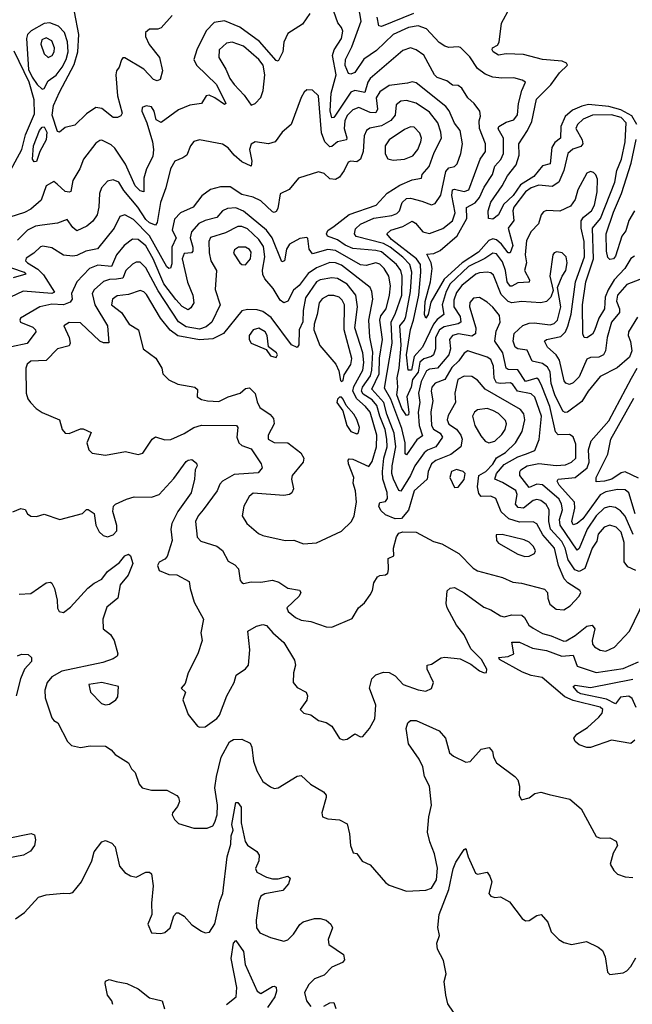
# Model space of a CAD drawing. Extents: x 1603745 to 1745082, y 385868 to 533966.
# Tile 489 of 646: x 1730697 to 1733893, y 446417 to 451552. Entities that reach past the tile are written whole.
import ezdxf

# ---------------------------------------------------------------- set-up
doc = ezdxf.new("R2010")
doc.units = 0

msp = doc.modelspace()

# ---------------------------------------------------------------- linework, layer by layer
at = {"layer": '0CON20XD'}
for points in [[(1731492.1, 451575), (1731435, 451510), (1731416.9, 451503.1), (1731375, 451502.5), (1731352.5, 451485), (1731353.3, 451465), (1731372.9, 451422.9), (1731426.9, 451355), (1731442, 451285), (1731429.2, 451240.8), (1731415, 451233.6), (1731395, 451240), (1731345, 451294.3), (1731245, 451354.2), (1731235, 451353.8), (1731227.8, 451342.2), (1731215.8, 451305), (1731201.4, 451285), (1731198.5, 451265), (1731208, 451155), (1731231.4, 451065), (1731225, 451051.2), (1731207.5, 451042.5), (1731185, 451042.9), (1731125, 451088.8), (1731095, 451094.6), (1731045, 451062.1), (1730985, 451001.4), (1730935, 450990), (1730905, 450965.7), (1730895, 450968.6), (1730865.6, 451055), (1730873.4, 451105), (1730905, 451174.6), (1730982, 451318), (1731000.9, 451385), (1731004.8, 451475), (1730983.1, 451593.1)], [(1732735, 449936.7), (1732751.7, 449985), (1732778.9, 450115), (1732789.3, 450235), (1732787.1, 450275), (1732766.8, 450305), (1732636.8, 450405), (1732612.3, 450435), (1732633.1, 450455), (1732695, 450473.5), (1732745, 450501.1), (1732761.6, 450491.6), (1732800, 450445), (1732835, 450437.1), (1732905, 450463.3), (1732955, 450503.7), (1732968.3, 450545), (1732951.2, 450635), (1732955, 450664.5), (1732965, 450668.6), (1733015, 450656.4), (1733039.7, 450665), (1733099.3, 450825), (1733127.5, 450865), (1733126.4, 450905), (1733096.4, 450985), (1733094.4, 451024.4), (1733100.9, 451049.1), (1733096.9, 451075), (1733067.1, 451115), (1733034.2, 451144.2), (1733003.5, 451195), (1732985, 451208.5), (1732955, 451211.1), (1732925, 451232.9), (1732875, 451250), (1732860.3, 451265), (1732805, 451366.9), (1732764.8, 451394.8), (1732735, 451406.1), (1732695, 451391.5), (1732525, 451245.3), (1732513, 451227), (1732496.6, 451173.4), (1732445, 451183.5), (1732425, 451174.8), (1732345, 451054.7), (1732335, 451041.8), (1732325, 451040.6), (1732316.6, 451076.6), (1732321.2, 451168.8), (1732348.2, 451265), (1732328.4, 451365), (1732336.9, 451395), (1732375.2, 451454.8), (1732381.9, 451491.9), (1732375, 451511.4), (1732356.8, 451536.8), (1732335.4, 451595.4)], [(1733905, 450318.5), (1733885, 450306.7), (1733854.3, 450255), (1733798.8, 450195), (1733766, 450144), (1733751.9, 450105), (1733749.2, 450075), (1733748.1, 450045), (1733717.5, 449995), (1733695, 449930.6), (1733685, 449911.4), (1733655, 449892.9), (1733642, 449895), (1733634, 449914), (1733632.5, 450065), (1733649.6, 450185), (1733691.1, 450305), (1733684.5, 450465), (1733726.9, 450515), (1733802.3, 450705), (1733812.3, 450765), (1733837.1, 450825), (1733855.8, 450915), (1733861.3, 451015), (1733835, 451042.3), (1733785, 451055.5), (1733685, 451055.2), (1733637.2, 451032.8), (1733606.6, 451005), (1733598.8, 450985), (1733631.1, 450925), (1733635.2, 450904.8), (1733625, 450891.2), (1733582.7, 450877.3), (1733555.7, 450854.3), (1733536, 450765), (1733510, 450705), (1733475, 450682.9), (1733405, 450690), (1733365, 450675.9), (1733335, 450653.9), (1733274.8, 450575), (1733270.2, 450555), (1733274.1, 450505), (1733245.2, 450465), (1733269.2, 450375), (1733255, 450335.7), (1733245, 450336.2), (1733211.2, 450381.2), (1733185, 450403.6), (1733165, 450409.7), (1733145, 450401.5), (1733090.9, 450339.1), (1733006, 450284), (1732910.8, 450199.2), (1732841.6, 450078.4), (1732828.1, 450015), (1732815.3, 449994.7), (1732808, 450015), (1732811.9, 450081.9), (1732839.2, 450185), (1732849.4, 450255), (1732844, 450284), (1732821.3, 450328.7), (1732857.1, 450332.9), (1732891.2, 450348.8), (1732978.6, 450425), (1733028.9, 450515), (1733027.6, 450572.4), (1733072.6, 450597.4), (1733095.8, 450625), (1733120.8, 450679.2), (1733164.1, 450745), (1733175, 450788.5), (1733206.1, 450823.9), (1733221.5, 450855), (1733220.6, 450935), (1733192.9, 450982.9), (1733195.8, 450995), (1733235, 451018.4), (1733275, 451029.6), (1733293.2, 451056.8), (1733298.8, 451115), (1733316.7, 451183.3), (1733335.8, 451225.8), (1733317.4, 451237.4), (1733275, 451248.8), (1733212, 451248), (1733165, 451251.8), (1733125, 451269.1), (1733085, 451297.3), (1733045, 451358.9), (1732996.9, 451406.9), (1732985, 451411.1), (1732935, 451407.1), (1732914.2, 451415), (1732885, 451433.6), (1732820, 451505), (1732775, 451520.4), (1732725, 451511.6), (1732644.7, 451475), (1732559.1, 451390.9), (1732492.9, 451347.1), (1732445, 451277.1), (1732425, 451268.9), (1732412.3, 451272.3), (1732395, 451313.8), (1732396.5, 451345), (1732429.9, 451410.1), (1732478.3, 451545), (1732464.8, 451625)], [(1733916, 451005), (1733890.3, 451050.3), (1733832.6, 451082.6), (1733770.2, 451100.2), (1733665, 451109.2), (1733628.7, 451101.3), (1733579.9, 451080.1), (1733543.3, 451046.7), (1733520, 450995), (1733518.8, 450935), (1733488.9, 450911.1), (1733472.6, 450885), (1733465, 450800), (1733425, 450790.8), (1733378.4, 450735), (1733308.9, 450691.1), (1733270.4, 450635), (1733220.9, 450589.1), (1733194.5, 450535), (1733165, 450512.2), (1733143.3, 450515), (1733141.5, 450555), (1733155, 450600), (1733214.7, 450685), (1733241.9, 450738.1), (1733286.9, 450795), (1733303.4, 450846.6), (1733301.6, 450905), (1733346.2, 450973.8), (1733368.6, 451021.4), (1733392.3, 451137.7), (1733467.9, 451212.1), (1733513.3, 451275), (1733554.7, 451315), (1733550, 451325), (1733526.4, 451336.4), (1733425, 451344.2), (1733325, 451371.2), (1733235, 451373.5), (1733195, 451367.9), (1733166.9, 451385), (1733161.1, 451395), (1733164.3, 451405), (1733189.7, 451420.3), (1733198.8, 451435), (1733210, 451535), (1733254.2, 451615)], [(1732210, 451585), (1732171.7, 451528.3), (1732095, 451480), (1732074.4, 451435), (1732069.2, 451385), (1732045, 451336.2), (1732035, 451339.2), (1731948.2, 451438.2), (1731845, 451513.8), (1731765, 451546.6), (1731712.2, 451537.8), (1731669.6, 451495), (1731620.4, 451395), (1731605.6, 451345), (1731618.9, 451315), (1731724.3, 451215), (1731772, 451115), (1731765, 451109.2), (1731715.3, 451145.3), (1731685, 451158.9), (1731670.6, 451155), (1731645, 451115.5), (1731585, 451106.8), (1731525, 451082.4), (1731435, 451015.5), (1731409.4, 451029.4), (1731398.5, 451075), (1731385, 451097.1), (1731357.3, 451102.7), (1731335.8, 451094.2), (1731333.3, 451075), (1731360.8, 451015), (1731390, 450915), (1731395.7, 450875), (1731391.4, 450838.6), (1731358.8, 450775), (1731344.2, 450725), (1731345, 450653.8), (1731325, 450659.5), (1731298.9, 450685), (1731249.5, 450799.5), (1731192.8, 450882.8), (1731175, 450899.6), (1731125, 450923.3), (1731115, 450923.1), (1731095, 450908.6), (1731029.5, 450825), (1731011.6, 450775), (1730975, 450714.2), (1730963.3, 450656.7), (1730955, 450652.2), (1730935, 450656.9), (1730893.1, 450695), (1730875, 450708.6), (1730835, 450686), (1730809.4, 450610.6), (1730755, 450563.8), (1730722.7, 450547.3), (1730645, 450522.3)], [(1732751.2, 451585), (1732585, 451516.9), (1732570.2, 451520.2), (1732561.6, 451565)], [(1730815, 451189.6), (1730825, 451193.3), (1730846.1, 451233.9), (1730887, 451263), (1730919.1, 451305), (1730939.4, 451345), (1730949.7, 451385), (1730946.8, 451436.8), (1730930.2, 451485), (1730899.2, 451519.2), (1730855, 451535.6), (1730825, 451532.3), (1730757.5, 451495), (1730737.7, 451475), (1730731.9, 451455), (1730743, 451293), (1730761.9, 451251.9), (1730788.3, 451215), (1730815, 451189.6)], [(1730845, 451354.6), (1730866.8, 451365), (1730876.8, 451385), (1730877.8, 451405), (1730865, 451441.8), (1730835, 451457.5), (1730813.3, 451446.7), (1730807.9, 451425), (1730823.9, 451373.9), (1730845, 451354.6)], [(1730626.5, 450723.5), (1730708.1, 450875), (1730727.9, 450952.1), (1730775, 451061.9), (1730772.7, 451135), (1730747.1, 451227.1), (1730667.8, 451387.8)], [(1731905, 451106), (1731925, 451114.4), (1731955, 451146.7), (1731967.7, 451182.3), (1731976.1, 451265), (1731966.7, 451315), (1731944.7, 451345), (1731864.6, 451415), (1731805, 451434.7), (1731775, 451430.4), (1731736.9, 451395), (1731735.3, 451355), (1731771.8, 451295), (1731792.8, 451245), (1731815, 451214.5), (1731868.7, 451158.7), (1731905, 451106)], [(1733919.7, 450000.3), (1733872.7, 449925), (1733871.5, 449905), (1733883.7, 449873.7), (1733891.1, 449825), (1733878.7, 449791.3), (1733813.5, 449736.5), (1733725, 449690.4), (1733661.8, 449615), (1733629.7, 449560.3), (1733555, 449505.3), (1733542.7, 449502.7), (1733530.9, 449510.9), (1733489.4, 449595), (1733468.7, 449655), (1733463.5, 449715), (1733450.3, 449740.3), (1733425, 449759.8), (1733371.2, 449771.2), (1733345, 449828.9), (1733295.8, 449835.8), (1733281.8, 449845), (1733270.5, 449875), (1733277.2, 449915), (1733322.2, 449957.8), (1733355, 449969.5), (1733381.5, 449971.5), (1733465, 449961.3), (1733485, 449967.2), (1733503.3, 449985), (1733519.7, 450055), (1733503.3, 450155), (1733526.2, 450213.8), (1733545.4, 450245), (1733553.5, 450283.5), (1733547.1, 450315), (1733526.3, 450336.3), (1733498.3, 450341.7), (1733485, 450335.8), (1733478.6, 450325), (1733462.1, 450215), (1733479.5, 450140.5), (1733468.6, 450105), (1733445, 450082.7), (1733415, 450075.4), (1733315, 450083.1), (1733265, 450075.6), (1733245, 450082), (1733209.1, 450119.1), (1733169.4, 450219.4), (1733155, 450231.3), (1733135, 450235.8), (1733095, 450232.2), (1733075.8, 450224.2), (1733004.2, 450165.8), (1732975, 450128.7), (1732961.3, 450088.7), (1732962.4, 450055), (1732994.5, 450005), (1732997.6, 449975), (1732984.9, 449965.1), (1732910.5, 449949.5), (1732887.8, 449935), (1732865.7, 449895), (1732866.5, 449835), (1732856.1, 449805), (1732845, 449794.8), (1732805, 449783.6), (1732784.4, 449765.6), (1732775.3, 449714.7), (1732746.4, 449675), (1732738.9, 449635), (1732717.2, 449585), (1732726.8, 449505), (1732725, 449491.9), (1732715, 449488.2), (1732690.7, 449525), (1732664.7, 449595.3), (1732669.5, 449635), (1732665.4, 449685), (1732676.3, 449735), (1732687.1, 449855), (1732679.8, 449955), (1732704.3, 449985), (1732711.6, 450005), (1732735.3, 450134.7), (1732741.8, 450235), (1732733, 450275), (1732695, 450313.8), (1732630.3, 450365), (1732595, 450384.7), (1732451.7, 450421.7), (1732443.5, 450435), (1732448.7, 450461.3), (1732475, 450485.7), (1732545, 450517.3), (1732638.9, 450531.1), (1732665, 450541.7), (1732677.6, 450555), (1732691.5, 450598.5), (1732715, 450619.2), (1732735, 450620.6), (1732795, 450605.9), (1732845, 450586.4), (1732865, 450594.4), (1732893.2, 450636.8), (1732919.3, 450760.7), (1732935, 450779.5), (1732965, 450786.2), (1732979.7, 450800.3), (1732997.9, 450855), (1733006.4, 450905), (1732995, 450974.4), (1732965, 451012.7), (1732936.8, 451076.8), (1732920.2, 451100.2), (1732765, 451222.5), (1732745, 451228.9), (1732719.4, 451220.6), (1732625, 451208.6), (1732575, 451176.7), (1732557.4, 451145), (1732564.3, 451085), (1732554, 451066), (1732525, 451068.1), (1732466.5, 451093.5), (1732435, 451082.6), (1732405, 451052.2), (1732393.9, 451025), (1732389.4, 450985), (1732404, 450936), (1732401.8, 450925), (1732354.6, 450915.4), (1732325, 450891.1), (1732315, 450889.6), (1732288.1, 450915), (1732271.9, 450961.9), (1732255.8, 451155.8), (1732224.3, 451184.3), (1732195, 451185.8), (1732180.8, 451175), (1732165, 451146.2), (1732112.5, 451005), (1732066, 450965), (1732030, 450915), (1731995, 450904), (1731925, 450915.8), (1731905, 450903.8), (1731896.4, 450875), (1731907.8, 450815), (1731905, 450788), (1731855, 450811.1), (1731815, 450845.5), (1731784.7, 450884.7), (1731755, 450902.7), (1731635, 450926.5), (1731605, 450916.9), (1731588.5, 450895), (1731568.6, 450845), (1731548.9, 450831.1), (1731505.7, 450815), (1731484, 450775), (1731459.1, 450675), (1731431.5, 450598.5), (1731415, 450493.8), (1731405, 450480.5), (1731375, 450492.4), (1731355, 450509.7), (1731312.5, 450575), (1731240.8, 450660.8), (1731215, 450705.4), (1731185, 450717.7), (1731155, 450710.5), (1731123.8, 450675), (1731112.7, 450645), (1731109.5, 450575), (1731101.2, 450535), (1731077.9, 450502.1), (1731047.5, 450475), (1730995, 450450.9), (1730975, 450468.2), (1730945, 450510.6), (1730895, 450490.9), (1730815, 450480.3), (1730779.4, 450475), (1730738.5, 450455), (1730685, 450403.2)], [(1733896.5, 448866.5), (1733855, 448962.2), (1733830.4, 448990.4), (1733805, 449007.6), (1733775, 449012.8), (1733746.1, 449003.9), (1733705, 448965.2), (1733657.4, 448895), (1733615, 448793.5), (1733605, 448786.2), (1733515.7, 448915), (1733512.1, 448945), (1733528.2, 448995), (1733523.2, 449025), (1733510.7, 449050.7), (1733425, 449125.8), (1733395, 449129.7), (1733355, 449112.8), (1733306.2, 449175), (1733305.4, 449194.6), (1733311.8, 449205), (1733345, 449226), (1733405, 449237.2), (1733495, 449226.5), (1733545, 449230.6), (1733576.4, 449243.6), (1733598.3, 449265), (1733597.5, 449337.5), (1733585, 449376.9), (1733565, 449388.8), (1733506.6, 449386.6), (1733491.9, 449401.9), (1733463.3, 449535), (1733420.1, 449640.1), (1733405, 449674.6), (1733395, 449682.2), (1733335, 449665.8), (1733295.6, 449725.6), (1733245, 449727.5), (1733234, 449734), (1733216.9, 449815), (1733174.8, 449875), (1733182.3, 449927.7), (1733204.2, 449975), (1733199.3, 450009.3), (1733165, 450053.6), (1733135, 450078.8), (1733095, 450102.5), (1733065, 450099.2), (1733045, 450077.1), (1733042.9, 450055), (1733076.7, 449945), (1733075, 449914.6), (1733055, 449900.9), (1732985.6, 449914.4), (1732954, 449905), (1732938.9, 449885), (1732943.5, 449835), (1732935.9, 449805), (1732875.8, 449734.2), (1732835, 449729), (1732819.5, 449720.5), (1732790.7, 449665), (1732776.7, 449605), (1732784.5, 449555), (1732775.2, 449504.8), (1732780.9, 449435), (1732798.2, 449381.8), (1732769.4, 449360.6), (1732715, 449282), (1732707.3, 449287.3), (1732707.4, 449345), (1732690, 449420), (1732632.4, 449572.4), (1732600.1, 449630.1), (1732640.4, 449865), (1732635.3, 449974.7), (1732658.1, 450021.9), (1732690, 450115), (1732691.4, 450215), (1732685.5, 450245), (1732663.5, 450275), (1732585, 450341), (1732555, 450348.8), (1732435, 450359.3), (1732395, 450376.2), (1732355, 450404), (1732303.5, 450423.5), (1732298, 450435), (1732305, 450453.4), (1732338.1, 450475), (1732415, 450535.9), (1732557.3, 450585), (1732613.2, 450646.8), (1732680.8, 450689.2), (1732745, 450716.5), (1732792.5, 450725), (1732796.2, 450745), (1732833.4, 450786.6), (1732859.6, 450860.4), (1732897.2, 450935), (1732894.7, 450965.3), (1732878.1, 451015), (1732835, 451070.3), (1732765, 451116.7), (1732715, 451130.8), (1732685, 451128.1), (1732661.4, 451108.6), (1732655.3, 451055), (1732632.8, 451027.2), (1732585, 450998.4), (1732524.3, 450985.7), (1732505.3, 450974.7), (1732494, 450946), (1732489.4, 450865), (1732474.7, 450825.3), (1732455, 450810.8), (1732425, 450814.4), (1732410.4, 450809.6), (1732390, 450765), (1732365, 450731.4), (1732345, 450718.9), (1732315, 450722.2), (1732285, 450750), (1732255, 450759.2), (1732151.2, 450725), (1732102.8, 450667.2), (1732055.6, 450644.4), (1732042.9, 450567.1), (1732035, 450552.2), (1732025, 450547.3), (1732015, 450550.4), (1731955, 450608.3), (1731915, 450625.9), (1731855, 450640.9), (1731795, 450680), (1731745, 450681.2), (1731692.9, 450667.1), (1731647, 450633), (1731601.9, 450575), (1731535, 450545.5), (1731505, 450511.1), (1731491.6, 450455), (1731512.9, 450415), (1731490.5, 450365), (1731490.5, 450279.5), (1731483.7, 450256.3), (1731475, 450255.4), (1731465, 450263.9), (1731375, 450425.2), (1731290.8, 450510.8), (1731245, 450533.9), (1731218.6, 450525), (1731190.3, 450465), (1731102.9, 450357.1), (1731042.9, 450345), (1730995, 450321.8), (1730975, 450318.4), (1730925, 450323.9), (1730865, 450361.7), (1730818.5, 450371.5), (1730805, 450367.5), (1730771.2, 450335), (1730730.9, 450309.1), (1730727.9, 450295), (1730738, 450285), (1730790.9, 450250.9), (1730821.8, 450221.8), (1730878, 450132), (1730865, 450124.3), (1730715, 450136.1), (1730585.2, 450074.8)], [(1730771.7, 450811.7), (1730764.2, 450824.2), (1730769.4, 450895), (1730800.2, 450975), (1730815, 450992.5), (1730825, 450993.6), (1730838.8, 450965), (1730834.7, 450925), (1730802.7, 450865), (1730785, 450813.3), (1730771.7, 450811.7)], [(1732645, 450819.6), (1732705, 450824.1), (1732748.3, 450841.7), (1732773.3, 450875), (1732789.4, 450915), (1732792.7, 450935), (1732785, 450960), (1732755, 450992.1), (1732735, 450993.3), (1732705, 450979.2), (1732623.8, 450926.2), (1732603.4, 450895), (1732603, 450853), (1732616.8, 450826.8), (1732645, 450819.6)], [(1733904.8, 450555), (1733874.8, 450505), (1733859.1, 450450.9), (1733837.5, 450422.5), (1733805, 450319.2), (1733795, 450304.2), (1733775, 450301.2), (1733765, 450312.5), (1733757.3, 450345), (1733755.9, 450435), (1733795, 450548.2), (1733836.5, 450645), (1733886.5, 450803.5), (1733913.2, 450926.8)], [(1733932.6, 450197.4), (1733865, 450171.2), (1733814.8, 450115), (1733809.5, 450085), (1733826.7, 450045), (1733826.3, 450025), (1733784.5, 449975), (1733762.3, 449895), (1733752.6, 449825), (1733742.7, 449805), (1733717.8, 449792.2), (1733675, 449790), (1733655, 449782.1), (1733615, 449689.5), (1733585, 449657.5), (1733565, 449650), (1733546.1, 449656.1), (1733538.1, 449668.1), (1733513.3, 449776.7), (1733495.1, 449805.1), (1733451.1, 449845), (1733435.5, 449875), (1733446, 449885), (1733520.6, 449899.4), (1733543.9, 449925), (1733556.7, 449953.3), (1733574.2, 450015.8), (1733596.9, 450185), (1733643.3, 450315), (1733642, 450395), (1733626, 450465), (1733626.4, 450503.6), (1733638, 450522), (1733680, 450555), (1733695, 450584.3), (1733709.7, 450655), (1733710.6, 450720.6), (1733703.3, 450743.3), (1733690, 450755), (1733675, 450760), (1733655, 450752), (1733609.1, 450665), (1733594.5, 450615), (1733569.5, 450580.5), (1733515, 450553.6), (1733445, 450556.4), (1733429.1, 450550.9), (1733417.8, 450535), (1733402.6, 450487.4), (1733365, 450448.2), (1733340, 450400), (1733333.3, 450325), (1733340, 450285), (1733329.7, 450245), (1733355.7, 450195), (1733355, 450184), (1733295, 450179.2), (1733265, 450162.6), (1733255, 450163.2), (1733240.2, 450185), (1733230.5, 450245), (1733215, 450290), (1733185, 450331.7), (1733165, 450334.3), (1733123.3, 450306.7), (1733038, 450265), (1732942.2, 450175), (1732921.8, 450135), (1732900.6, 450065), (1732909.2, 450015), (1732875, 449988.9), (1732855.1, 449964.9), (1732799, 449845), (1732754.2, 449795), (1732741.1, 449725), (1732723.9, 449723.9), (1732715.3, 449805), (1732735, 449936.7)], [(1733911.2, 448678.8), (1733869.3, 448699.3), (1733851, 448725), (1733850.4, 448825), (1733835, 448878.8), (1733809.1, 448905), (1733775, 448915.8), (1733745.2, 448904.8), (1733715, 448868.2), (1733707, 448833), (1733683.4, 448796.6), (1733645, 448690), (1733615, 448674.5), (1733593.5, 448683.5), (1733557.4, 448735), (1733543.1, 448795), (1733525, 448831), (1733466.5, 448895), (1733457.4, 448935), (1733458.3, 448995), (1733442.8, 449022.8), (1733415, 449044), (1733395, 449050), (1733375, 449043.9), (1733325.7, 449004.3), (1733297.7, 449007.7), (1733283.9, 449025), (1733292.8, 449075), (1733285.9, 449095.9), (1733215, 449139.1), (1733175.3, 449155.3), (1733184.8, 449185), (1733225, 449233), (1733295, 449271.4), (1733335.8, 449285.8), (1733384.7, 449305.3), (1733407, 449363), (1733418.2, 449485), (1733384, 449584), (1733365, 449600.4), (1733293.9, 449613.9), (1733269.7, 449649.7), (1733257.6, 449657.6), (1733205, 449654), (1733185, 449658.9), (1733171.8, 449681.8), (1733169, 449745), (1733155, 449779.2), (1733135, 449792.5), (1733035, 449824.7), (1733015, 449813.6), (1732987.3, 449772.7), (1732951.7, 449738.3), (1732915, 449676.2), (1732864.3, 449655.7), (1732847.7, 449635), (1732844.1, 449614.1), (1732852.6, 449565), (1732842.2, 449507.8), (1732845.2, 449435), (1732856.1, 449416.1), (1732890.5, 449395), (1732902.8, 449375), (1732868.4, 449325), (1732823.7, 449306.3), (1732807.7, 449292.3), (1732757.6, 449225), (1732735.4, 449174.6), (1732685, 449092.7), (1732675, 449096.5), (1732646.2, 449156.2), (1732638.4, 449185), (1732640, 449225), (1732659, 449325), (1732651.3, 449395), (1732612.3, 449495), (1732596.6, 449555), (1732533.5, 449625), (1732572.8, 449705), (1732573.8, 449786.2), (1732590, 449885), (1732575.6, 449985), (1732581.5, 450008.5), (1732608.5, 450045), (1732626.3, 450115), (1732631.6, 450165), (1732622.8, 450215), (1732599.1, 450255), (1732575, 450277.5), (1732555, 450283.4), (1732505, 450271.1), (1732475, 450274), (1732345, 450349), (1732305, 450353.8), (1732225, 450331.5), (1732206.9, 450355), (1732200.8, 450410.8), (1732195, 450416.2), (1732158.3, 450411.7), (1732105, 450381.4), (1732089.2, 450355), (1732078.7, 450295), (1732065, 450289.5), (1732014.4, 450414.4), (1731984.1, 450454.1), (1731865, 450553.7), (1731825, 450570.4), (1731781.7, 450568.3), (1731754.6, 450555), (1731725, 450520), (1731665, 450504.8), (1731630.9, 450489.1), (1731593.4, 450445), (1731585.7, 450415), (1731601, 450365), (1731600.5, 450345), (1731593.8, 450336.2), (1731555, 450333.1), (1731545.2, 450305), (1731572.9, 450182.9), (1731600.7, 450115), (1731604.6, 450075.4), (1731590.2, 450049.8), (1731575, 450039.2), (1731545, 450056.6), (1731512.2, 450092.2), (1731448.8, 450175), (1731393.9, 450305), (1731355, 450372.9), (1731315, 450406.6), (1731285, 450407.1), (1731241.8, 450375), (1731201.9, 450325), (1731175.4, 450264.6), (1731105, 450271.6), (1731061.8, 450255), (1730995.6, 450184.4), (1730967.5, 450125), (1730970.7, 450095), (1730960.9, 450079.1), (1730925, 450065.8), (1730865, 450068.9), (1730802.5, 450055), (1730701.5, 449995), (1730697.5, 449985), (1730701.5, 449975), (1730765, 449949.4), (1730780, 449935), (1730780.5, 449925), (1730736, 449864), (1730655, 449846.7)], [(1732325, 448384.3), (1732431.4, 448428.6), (1732465, 448483.8), (1732495, 448510), (1732525, 448552), (1732537.7, 448575), (1732544.6, 448615.4), (1732563.2, 448646.8), (1732575, 448653.8), (1732605, 448656.7), (1732616.7, 448665), (1732621.2, 448685), (1732618.8, 448741.2), (1732648, 448755), (1732647.1, 448795), (1732662.9, 448855), (1732675, 448874.2), (1732695, 448880.6), (1732765, 448880), (1732855, 448830), (1732899.1, 448819.1), (1732987.4, 448767.4), (1733061.8, 448691.8), (1733085, 448677.1), (1733215, 448642.5), (1733268.9, 448618.9), (1733315, 448612.7), (1733435, 448581.4), (1733450, 448565), (1733452.1, 448535), (1733463.3, 448503.3), (1733495, 448477.7), (1733535, 448473.6), (1733568.9, 448495), (1733616, 448545), (1733623.8, 448565), (1733618.8, 448575), (1733555.7, 448615.7), (1733536.6, 448636.6), (1733507.5, 448705), (1733486.8, 448795), (1733426.1, 448865), (1733395, 448923.1), (1733375, 448933.2), (1733305, 448931.5), (1733248.8, 448948.8), (1733208.4, 448985), (1733181.5, 449055), (1733155, 449067.1), (1733105, 449065.8), (1733091.3, 449081.3), (1733085.1, 449115), (1733092.9, 449175), (1733128.5, 449195), (1733165.4, 449234.6), (1733185, 449267.1), (1733232, 449295), (1733282.8, 449345), (1733317.4, 449405), (1733331.7, 449465), (1733326.3, 449496.3), (1733308.7, 449518.7), (1733125.8, 449625.8), (1733085, 449671.5), (1733055, 449691.9), (1733015, 449693.8), (1732983.1, 449675), (1732966.2, 449605), (1732971.1, 449555), (1732931.8, 449488.2), (1732926.3, 449465), (1732935, 449442.5), (1732975, 449415.9), (1732998.9, 449385), (1733005.8, 449364.2), (1732997.7, 449325), (1732946, 449284), (1732867.1, 449252.9), (1732844.9, 449235.1), (1732827.8, 449195), (1732822.6, 449155), (1732755, 449094.7), (1732726, 448994), (1732688.9, 448951.1), (1732655, 448948.5), (1732605, 448970.4), (1732581.7, 448991.7), (1732570, 449015), (1732575, 449034.5), (1732605, 449038.9), (1732616.5, 449055), (1732613.6, 449086.4), (1732592.1, 449155), (1732589.5, 449195), (1732597.4, 449265), (1732614.2, 449325), (1732612.8, 449365), (1732603.3, 449415), (1732575.1, 449485), (1732560.6, 449540.6), (1732535, 449570.4), (1732489.2, 449599.2), (1732479.6, 449615), (1732486, 449635), (1732526.2, 449695), (1732534.3, 449725), (1732538.9, 449818.9), (1732524.1, 449895.9), (1732518.9, 449985), (1732539.1, 450095), (1732534.4, 450134.4), (1732524.8, 450154.8), (1732375, 450271.6), (1732345, 450284.8), (1732315, 450286.3), (1732245, 450258), (1732202.1, 450227.9), (1732155, 450165.4), (1732125, 450141.8), (1732095, 450083.5), (1732075, 450075.5), (1732055, 450089.5), (1732019.9, 450149.9), (1731975, 450200.6), (1731965, 450223.8), (1731964, 450246), (1731975.5, 450315), (1731968.6, 450368.6), (1731945, 450406.5), (1731885, 450461.1), (1731855, 450473.8), (1731835, 450473.6), (1731770.2, 450439.8), (1731693, 450417), (1731683.8, 450395), (1731686, 450336), (1731693.8, 450295), (1731723.8, 450245), (1731716.1, 450145), (1731742.9, 450065), (1731700, 449975), (1731669.2, 449950.8), (1731635, 449938.7), (1731565, 449951), (1731525, 449976.1), (1731418.6, 450138.6), (1731355, 450257.5), (1731325, 450287.7), (1731305, 450287.5), (1731285, 450277.3), (1731250.6, 450245), (1731234.6, 450205), (1731201.9, 450198.1), (1731165, 450197), (1731135, 450186.2), (1731085, 450143.2), (1731075.8, 450125), (1731088.9, 450065), (1731155.3, 449955), (1731162.5, 449867.5), (1731135, 449866.4), (1731115, 449876.2), (1731015, 449971.4), (1730955, 449972.5), (1730927.5, 449955), (1730955.8, 449895), (1730959.6, 449865), (1730955, 449851.4), (1730893.7, 449836.3), (1730835.2, 449774.8), (1730755, 449770.4), (1730736.5, 449755), (1730728.8, 449735), (1730731.3, 449605), (1730740, 449575), (1730753.5, 449555), (1730783.8, 449523.8), (1730813.8, 449503.8), (1730905, 449465.6), (1730918.6, 449415), (1730935, 449396), (1730955, 449394.2), (1731015, 449418.6), (1731028.3, 449418.3), (1731070, 449400), (1731047.8, 449345), (1731058, 449308), (1731075, 449292), (1731145, 449281.1), (1731249.4, 449299.4), (1731315, 449284), (1731339.5, 449290.5), (1731388.6, 449365), (1731405, 449376.5), (1731455, 449360.4), (1731485, 449362.8), (1731555, 449393.4), (1731605, 449424.7), (1731645, 449437.2), (1731828, 449435), (1731835.4, 449425), (1731829.3, 449375), (1731840.4, 449345), (1731855, 449330.5), (1731905, 449314.4), (1731957.1, 449235), (1731962, 449215), (1731940.5, 449189.5), (1731815, 449180.2), (1731754.6, 449145), (1731740.8, 449129.2), (1731726.7, 449095), (1731654.2, 448995), (1731627.7, 448965), (1731613.8, 448935), (1731622.8, 448852.8), (1731642, 448832), (1731725, 448805.5), (1731755, 448784.2), (1731785, 448727.5), (1731819.5, 448709.5), (1731838.3, 448688.3), (1731847.3, 448627.3), (1731855, 448616.2), (1731865, 448611.4), (1731905, 448620), (1731955, 448617.8), (1732015, 448628.6), (1732048.9, 448618.9), (1732095, 448587.5), (1732156.5, 448576.5), (1732164, 448565), (1732155.6, 448545), (1732090.6, 448485), (1732098.1, 448465), (1732135, 448434.4), (1732165, 448420), (1732215, 448412.5), (1732295, 448385.8), (1732325, 448384.3)], [(1731875, 450274.5), (1731900.5, 450305), (1731905, 450339.2), (1731895, 450354.5), (1731875, 450365.3), (1731838, 450365), (1731818, 450352), (1731812.5, 450335), (1731845, 450283.6), (1731855, 450275.5), (1731875, 450274.5)], [(1730655, 450257.6), (1730720.5, 450235), (1730728.6, 450225), (1730663.8, 450206.2)], [(1732177.8, 448817.8), (1732245, 448822.9), (1732375, 448884.6), (1732427.5, 448935), (1732441.7, 448965), (1732453.5, 449035), (1732449.6, 449095), (1732436.9, 449135), (1732440.6, 449165), (1732411.5, 449235), (1732410, 449255), (1732415, 449261.2), (1732435, 449259.5), (1732517.9, 449222.1), (1732535, 449248), (1732558.8, 449325), (1732559.6, 449385), (1732524.5, 449505), (1732501.6, 449535), (1732455.2, 449575.2), (1732434.6, 449615), (1732440.6, 449639.4), (1732486.5, 449725), (1732492.9, 449765), (1732486.6, 449815), (1732444.8, 449945), (1732459, 450055), (1732449.8, 450115), (1732405, 450173.3), (1732355, 450202.8), (1732325, 450205.2), (1732265, 450195.2), (1732245, 450185.3), (1732188.3, 450101.7), (1732176.4, 450035), (1732173.6, 449976.4), (1732155.6, 449935), (1732153.3, 449856.7), (1732145, 449842.9), (1732115, 449856.9), (1732009.7, 449999.7), (1731965, 450029.6), (1731935, 450039.6), (1731885, 450040), (1731855, 450033.1), (1731759.6, 449915), (1731705, 449887.4), (1731635, 449881.7), (1731522.6, 449902.6), (1731482.3, 449932.3), (1731431.9, 449995), (1731358.5, 450118.5), (1731345, 450133.1), (1731325, 450140.4), (1731265, 450119.7), (1731205, 450112.7), (1731182, 450095), (1731176.5, 450065), (1731228.5, 450025), (1731267.5, 449965), (1731316.5, 449935), (1731340.8, 449835), (1731407.3, 449787.3), (1731438.8, 449735), (1731443.3, 449705), (1731474.6, 449674.6), (1731522.1, 449652.1), (1731610, 449635), (1731624.2, 449624.2), (1731623.3, 449585), (1731645, 449571.9), (1731677.5, 449565), (1731735, 449560), (1731784.1, 449585.9), (1731846.4, 449603.6), (1731875, 449628.8), (1731895, 449632), (1731925, 449602), (1731935, 449558.8), (1731950.2, 449530.2), (1732003.6, 449493.6), (1732021.5, 449471.5), (1732023.8, 449445), (1731992.9, 449385), (1731993.8, 449363.8), (1732025, 449347.1), (1732095, 449345.8), (1732163.6, 449293.6), (1732178.6, 449265), (1732175.7, 449245), (1732117.9, 449175), (1732115.4, 449155), (1732125.3, 449105), (1732117.5, 449085), (1732104.7, 449075.3), (1732075, 449070.8), (1731915, 449083.3), (1731894.6, 449065.4), (1731865.6, 449015), (1731856.9, 448965), (1731881.4, 448925), (1731942.8, 448872.8), (1731965, 448862.1), (1732082.5, 448835), (1732127.5, 448837.5), (1732177.8, 448817.8)], [(1732375, 449666), (1732385, 449671.9), (1732390.5, 449699.5), (1732425, 449754.5), (1732430.4, 449785), (1732388.8, 449935), (1732391.3, 450065), (1732379.8, 450089.8), (1732363.5, 450105), (1732335, 450114.3), (1732307, 450113), (1732275, 450096.4), (1732259.1, 450075), (1732249, 450015), (1732232.8, 449965), (1732231.6, 449935), (1732262.1, 449852.1), (1732345.5, 449755), (1732361.2, 449721.2), (1732370.5, 449670.5), (1732375, 449666)], [(1732035, 449790.8), (1732042.5, 449805), (1732035.8, 449815), (1731995.5, 449845.5), (1731988.3, 449905), (1731977.6, 449925), (1731945, 449942.6), (1731914.6, 449935), (1731894.7, 449905), (1731894.7, 449884.7), (1731904.5, 449865), (1731982.5, 449832.5), (1732005, 449798.6), (1732035, 449790.8)], [(1733907.5, 448975), (1733875.2, 449085.2), (1733855, 449100), (1733815, 449102.3), (1733755, 449089.5), (1733725, 449074.8), (1733635, 448949.2), (1733605, 448924.7), (1733585, 448917.5), (1733577.6, 448935), (1733592.2, 449005), (1733590.6, 449035), (1733511.3, 449125), (1733500.4, 449145), (1733506.7, 449155), (1733595, 449163.8), (1733657.9, 449215), (1733667, 449245), (1733665, 449308.8), (1733678.1, 449355), (1733770.1, 449459.9), (1733888, 449682), (1733918.2, 449735)], [(1732455, 449391.9), (1732465, 449398.8), (1732469.2, 449425), (1732455, 449467.1), (1732439.6, 449495), (1732400.5, 449540.5), (1732385, 449572.5), (1732375, 449584), (1732365, 449584), (1732355, 449573.3), (1732351.9, 449555), (1732382.4, 449512.4), (1732403.6, 449435), (1732425, 449404.5), (1732455, 449391.9)], [(1733925, 449161.8), (1733855, 449193.5), (1733835, 449188.4), (1733785.4, 449155), (1733748, 449145), (1733705, 449142.5), (1733704.7, 449164.7), (1733765, 449286.7), (1733780, 449365), (1733901.1, 449578.9)], [(1733145, 449345.9), (1733175, 449354.7), (1733212, 449388), (1733229.2, 449415), (1733236.5, 449445), (1733231, 449461), (1733195, 449498.1), (1733165, 449514.7), (1733135, 449524.1), (1733085, 449517.7), (1733068.8, 449505), (1733058.5, 449485), (1733072.1, 449435), (1733101.8, 449381.8), (1733125, 449353.6), (1733145, 449345.9)], [(1730662, 448985), (1730702.7, 449002.7), (1730725, 448997.5), (1730738, 448975), (1730755, 448962.5), (1730785, 448960.8), (1730825, 448973.8), (1730905.9, 448945.9), (1731024, 448976), (1731045, 448997.5), (1731055, 448997.5), (1731085, 448977.5), (1731094.4, 448915), (1731111.2, 448881.2), (1731132.1, 448862.1), (1731155, 448855.4), (1731185, 448864.6), (1731203.2, 448886.8), (1731203.3, 448913.3), (1731182.9, 448987.1), (1731185.6, 449014.4), (1731196, 449025), (1731255, 449051.2), (1731295, 449062.9), (1731385, 449061.8), (1731424.3, 449075), (1731501.2, 449158.8), (1731565, 449247.8), (1731575, 449255.5), (1731595, 449257.8), (1731619.7, 449239.7), (1731622, 449225), (1731613.1, 449205), (1731609.1, 449155), (1731591.2, 449085), (1731522.2, 448987.8), (1731490, 448925), (1731486.1, 448895), (1731492.2, 448835), (1731466.9, 448753.1), (1731455, 448737.8), (1731425, 448723.1), (1731415.6, 448705), (1731425, 448680), (1731475, 448658), (1731516.4, 448656.4), (1731581.7, 448621.7), (1731586, 448585), (1731607.5, 448515), (1731656, 448425), (1731642.5, 448355), (1731648.8, 448315), (1731625.6, 448244.4)], [(1732965, 449112.5), (1732985, 449114.2), (1733015, 449154.3), (1733020.6, 449185), (1733011.2, 449195), (1732975, 449205.9), (1732948.9, 449195), (1732941.1, 449165), (1732965, 449112.5)], [(1733332.3, 448752.3), (1733355, 448753.8), (1733382.7, 448767.3), (1733388.3, 448781.7), (1733377.3, 448805), (1733355, 448826.8), (1733328.7, 448838.7), (1733213.3, 448866.7), (1733183.3, 448865), (1733184, 448836), (1733195, 448822.5), (1733295, 448764.6), (1733332.3, 448752.3)], [(1730695, 448555.5), (1730755, 448559.6), (1730835, 448614.5), (1730857.8, 448617.8), (1730865, 448614), (1730878.5, 448585), (1730892.7, 448525), (1730895, 448482.5), (1730902.9, 448465), (1730925, 448459.4), (1730961.5, 448488.5), (1731052.8, 448587.2), (1731085, 448612.7), (1731125, 448633.3), (1731155, 448674.5), (1731218.2, 448721.8), (1731245, 448755.7), (1731265, 448764), (1731275, 448756.2), (1731287.5, 448715), (1731262.2, 448655), (1731220.4, 448605), (1731208.6, 448535), (1731151.7, 448488.3), (1731130, 448425), (1731132.7, 448375), (1731170.5, 448345), (1731190, 448315), (1731208.1, 448245), (1731205, 448232), (1731185, 448218.6), (1731130.2, 448199.8), (1730916.7, 448155), (1730865.3, 448125), (1730840.4, 448095), (1730827.9, 448055), (1730829.5, 448015), (1730865, 447911.2), (1730875, 447897.5), (1730896.2, 447885), (1730947.1, 447787.1), (1730967.1, 447767.1), (1731015, 447755.6), (1731065, 447764.4), (1731145, 447763.8), (1731174.3, 447744.3), (1731195, 447720), (1731265, 447676.2), (1731280, 447645), (1731298.6, 447625), (1731320.6, 447565), (1731335.5, 447545.5), (1731385, 447533.3), (1731465, 447534.3), (1731516.7, 447505), (1731526.2, 447495), (1731530, 447475), (1731520.9, 447449.1), (1731494, 447415), (1731492.9, 447405), (1731505, 447380), (1731525, 447359.2), (1731605, 447335.6), (1731674.4, 447335.6), (1731705, 447346.7), (1731715, 447366.2), (1731726.6, 447405), (1731729.6, 447455), (1731715.8, 447545.8), (1731724.1, 447605), (1731748.1, 447705), (1731791.1, 447785), (1731812, 447798), (1731855, 447799.2), (1731899.4, 447779.4), (1731907.5, 447757.5), (1731916.8, 447685), (1731934.1, 447634.1), (1731965, 447579.4), (1732005, 447551.4), (1732025, 447542.5), (1732045, 447545.7), (1732145, 447605.8), (1732165, 447610), (1732214.4, 447564.4), (1732281.2, 447525), (1732295, 447507.5), (1732295.9, 447495.9), (1732274, 447415), (1732276.7, 447395), (1732305, 447384), (1732365, 447378), (1732405, 447357.5), (1732418.1, 447305), (1732422.5, 447245), (1732437, 447207), (1732455, 447202.5), (1732482.7, 447162.7), (1732525, 447143.8), (1732605, 447052.5), (1732625, 447037.5), (1732715, 447007.5), (1732815, 447011.6), (1732845, 447023.2), (1732870.6, 447065), (1732876.6, 447126.6), (1732861, 447201), (1732835.7, 447264.3), (1732823.5, 447315), (1732831.1, 447395), (1732845.6, 447455.6), (1732834.4, 447555), (1732808.5, 447605), (1732799.6, 447655), (1732781.1, 447695), (1732725.5, 447775), (1732712.9, 447855), (1732722.5, 447885), (1732735, 447897.1), (1732765, 447896.9), (1732885, 447842.5), (1732918.1, 447805), (1732938.9, 447728.9), (1732960.6, 447710.6), (1733025, 447680), (1733047.3, 447682.7), (1733105, 447747.5), (1733146.1, 447756.1), (1733163.3, 447735), (1733168, 447705), (1733185, 447676.2), (1733280, 447605), (1733295, 447586.7), (1733304.2, 447555), (1733302, 447505), (1733315, 447483.8), (1733355, 447494.2), (1733385, 447516.2), (1733415, 447523.8), (1733459.3, 447510.7), (1733566.5, 447486.5), (1733625.4, 447435.4), (1733705, 447291.9), (1733725, 447283.1), (1733775, 447285.6), (1733808.3, 447268.3), (1733815.7, 447244.3), (1733792.5, 447205), (1733777.7, 447147.7), (1733795.8, 447115), (1733815, 447096), (1733855, 447081.2), (1733895, 447078.8)], [(1732405, 447800), (1732445, 447826.7), (1732475, 447811.2), (1732487.3, 447812.7), (1732522.5, 447855), (1732550, 447905), (1732555, 447977.5), (1732522.1, 448065), (1732534.5, 448115), (1732554.6, 448135.4), (1732595, 448149.4), (1732625, 448146.9), (1732655, 448130), (1732698, 448085), (1732775, 448056.9), (1732815, 448050.6), (1732845.5, 448064.5), (1732856, 448095), (1732823.3, 448165), (1732822.5, 448185), (1732845, 448190), (1732895, 448223.8), (1732915, 448227.5), (1732995, 448218.1), (1733050.7, 448190.7), (1733095, 448155.8), (1733120, 448145), (1733133, 448147), (1733133.3, 448165), (1733106.2, 448215), (1733051, 448271), (1733015, 448343.8), (1732974.8, 448394.8), (1732926.9, 448485), (1732922, 448508), (1732927.5, 448572.5), (1732943, 448587), (1732965, 448591.4), (1733015, 448562.2), (1733117.5, 448487.5), (1733155, 448473.8), (1733205, 448442.5), (1733225, 448437.2), (1733265, 448448.4), (1733316.3, 448446.3), (1733331.2, 448435), (1733353.5, 448395), (1733375, 448378.2), (1733425, 448350.7), (1733469, 448339), (1733535, 448310.7), (1733548.2, 448311.8), (1733595, 448339.8), (1733655, 448389.2), (1733684.1, 448394.1), (1733697.5, 448375), (1733683.9, 448315), (1733685.4, 448295), (1733695, 448281.5), (1733725, 448263.1), (1733755, 448259.1), (1733800.4, 448279.6), (1733877.9, 448362.1), (1733956, 448525)], [(1731625.6, 448244.4), (1731575.8, 448145), (1731559.5, 448090.5), (1731540, 448065), (1731562.5, 448045), (1731548.6, 448005), (1731575, 447927.5), (1731625, 447867.5), (1731635, 447862.5), (1731665, 447863.8), (1731725, 447906.5), (1731740, 447925), (1731776.9, 448025), (1731815.5, 448095), (1731826.3, 448133.7), (1731875, 448166.9), (1731891.1, 448185), (1731898, 448265), (1731887, 448363), (1731931.5, 448388.5), (1731965, 448398.5), (1731985, 448392.9), (1732017.8, 448355), (1732075, 448304.5), (1732130.8, 448210.8), (1732136.2, 448185), (1732126.2, 448145), (1732123.3, 448095), (1732145, 448069.5), (1732191.2, 448045), (1732199.2, 448025), (1732195, 448002.5), (1732160, 447955), (1732180, 447935), (1732215, 447926.7), (1732255, 447896.7), (1732295.9, 447885.9), (1732325, 447866.7), (1732365, 447803.3), (1732385, 447796.7), (1732405, 447800)], [(1733906.5, 447793.5), (1733885, 447777.7), (1733785, 447794.5), (1733675, 447755.9), (1733655, 447755.9), (1733615, 447770), (1733595, 447788.1), (1733586.9, 447805), (1733603.1, 447825), (1733659.5, 447860.5), (1733719, 447915), (1733736.1, 447935), (1733738.8, 447955), (1733725.8, 447965.8), (1733585, 448001), (1733541.1, 448021.1), (1733421.7, 448121.7), (1733365, 448131.7), (1733319.1, 448149.1), (1733199.5, 448215), (1733196.2, 448225), (1733245, 448231.6), (1733274.4, 448245), (1733265, 448305.8), (1733305, 448305.4), (1733372.2, 448275), (1733445, 448262.5), (1733525, 448233), (1733585, 448238.5), (1733605, 448179.6), (1733705, 448147.6), (1733845, 448168.7), (1733925, 448202.2)], [(1730686.4, 448233.6), (1730706.6, 448243.4), (1730741.5, 448241.5), (1730759.2, 448225), (1730759.1, 448205), (1730721.5, 448165), (1730700.5, 448115), (1730679.1, 448025)], [(1733912.5, 447965), (1733892.5, 448012.5), (1733875, 448023.4), (1733831.5, 448018.5), (1733805, 447983.3), (1733757.9, 448007.9), (1733625, 448036.1), (1733608.2, 448045), (1733584.3, 448075), (1733595, 448080.6), (1733675, 448068.4), (1733895, 448113.1)], [(1731145, 447979.2), (1731165, 447982.9), (1731198, 448005), (1731209.1, 448020.9), (1731213.3, 448075), (1731125, 448094.5), (1731058, 448085), (1731066, 448045), (1731123.8, 447985), (1731145, 447979.2)], [(1730675, 446861.9), (1730722, 446895), (1730795, 446976), (1730835, 446988), (1730925, 446996.7), (1730955.8, 446994.2), (1730975, 447000), (1731020, 447055), (1731072.9, 447165), (1731085, 447212.5), (1731125, 447264), (1731145, 447270.8), (1731177.6, 447257.6), (1731195, 447238.8), (1731216.8, 447136.8), (1731245, 447104.3), (1731275, 447087.1), (1731305, 447080.6), (1731355, 447106.7), (1731375, 447106.7), (1731385, 447097.5), (1731394, 447035), (1731383.9, 446943.9), (1731386, 446885), (1731365.8, 446835), (1731385, 446790), (1731434.1, 446785.9), (1731455, 446791.2), (1731481.2, 446815), (1731501.7, 446878.3), (1731515, 446893.3), (1731525, 446893.8), (1731555.5, 446875.5), (1731595, 446830.8), (1731645, 446798), (1731665, 446790), (1731686.4, 446793.6), (1731715, 446835.8), (1731741.2, 446955), (1731757.4, 446995), (1731780, 447185), (1731797.8, 447252.2), (1731799.6, 447295), (1731810.7, 447325), (1731803, 447355), (1731825, 447469.2), (1731835, 447469.4), (1731852.5, 447445), (1731853.1, 447363.1), (1731872.7, 447265), (1731885, 447247.1), (1731933.5, 447213.5), (1731946.9, 447195), (1731945.3, 447164.7), (1731927.8, 447125), (1731934.2, 447105), (1731985, 447079.6), (1732015, 447071.6), (1732045, 447071.1), (1732095, 447085.5), (1732107.5, 447075), (1732099.5, 447045), (1732069.7, 447010.3), (1731975, 446992.5), (1731955, 446981.1), (1731944.2, 446955), (1731931.2, 446855), (1731932.5, 446815), (1731949.4, 446789.4), (1732005, 446765.8), (1732075, 446745.8), (1732095, 446753.1), (1732125, 446782.2), (1732157.7, 446832.3), (1732175, 446846.4), (1732235, 446863.8), (1732265, 446864), (1732295, 446856), (1732320, 446835), (1732328.6, 446815), (1732306.9, 446755), (1732309.2, 446729.2), (1732386.6, 446676.6), (1732391.3, 446648.7), (1732381.2, 446635), (1732325, 446610), (1732285, 446568.6), (1732235, 446550), (1732205, 446520.6), (1732182.5, 446477.5), (1732192.3, 446435), (1732215, 446404.5)], [(1730628.7, 447281.3), (1730757, 447307), (1730775, 447300), (1730780, 447275), (1730773.8, 447245), (1730753.3, 447215), (1730717.5, 447195), (1730635, 447178.8)], [(1732959.6, 446375), (1732929.7, 446419.7), (1732919.3, 446465), (1732911.2, 446535), (1732922.5, 446575), (1732908.2, 446645), (1732876.7, 446705), (1732873.1, 446735), (1732886.9, 446775), (1732878, 446818), (1732884.6, 446885), (1732935.3, 447015), (1732957.4, 447122.6), (1732972, 447158), (1733015, 447223.3), (1733025, 447230), (1733037.1, 447185), (1733075, 447100), (1733085, 447096), (1733135, 447106.2), (1733150, 447085), (1733159.4, 447055), (1733144.4, 446995), (1733155, 446981.2), (1733175, 446973.3), (1733205, 446976.7), (1733251.7, 446951.7), (1733318, 446865), (1733335, 446851.2), (1733355, 446854), (1733395, 446880), (1733417.5, 446885), (1733452.9, 446845), (1733469.2, 446795), (1733509.2, 446755), (1733535, 446738.5), (1733575, 446728.8), (1733654.5, 446744.5), (1733715.5, 446715.5), (1733736.8, 446696.8), (1733751.9, 446665), (1733763.8, 446585), (1733775, 446572.5), (1733845, 446580), (1733865, 446591.2), (1733885, 446614), (1733910.3, 446659.7)], [(1731775, 446416.1), (1731825.9, 446455), (1731829.7, 446505), (1731800.9, 446655), (1731813.2, 446735), (1731825, 446748.8), (1731865, 446691.4), (1731873.3, 446625), (1731935, 446484.6), (1731955, 446473.6), (1732015, 446508.6), (1732025, 446512), (1732035.6, 446505.6), (1732037.3, 446485), (1732028.5, 446455), (1731990.5, 446400.5)], [(1731183.1, 446415), (1731176.9, 446435), (1731154.5, 446465), (1731142.5, 446525), (1731145, 446536.7), (1731164.1, 446545.9), (1731200, 446535), (1731255.4, 446525.4), (1731315, 446496.8), (1731375, 446450), (1731440, 446435), (1731453.2, 446393.2)], [(1732283.6, 446406.4), (1732315, 446423.8), (1732335.8, 446425.8), (1732346, 446395)]]:
    msp.add_lwpolyline(points, dxfattribs=at)

doc.saveas('drawing.dxf')
